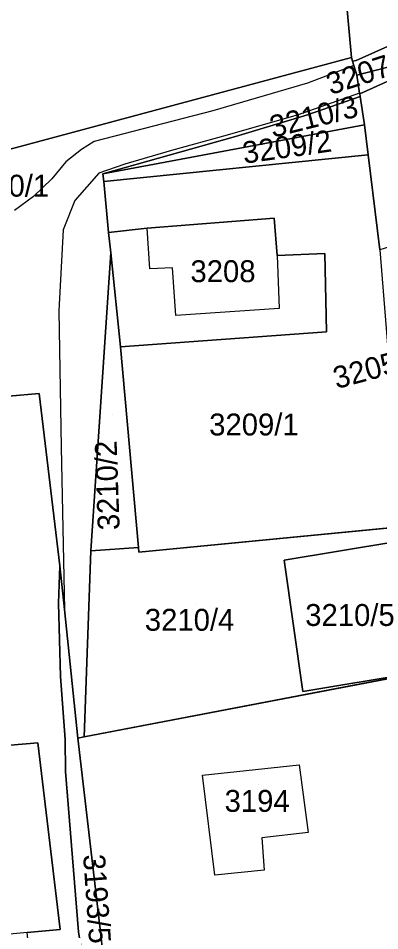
# Model space of a CAD drawing. Extents: x -262657 to -261595, y -1238015 to -1237156.
# Drawn here: x -261954.5 to -261921.5, y -1237897.4 to -1237814 of the extents above; entities that cross this region are included whole.
import ezdxf

# ---------------------------------------------------------------- set-up
doc = ezdxf.new("R2010")
doc.units = 0
for name, color, linetype in [('body_kn', 7, 'Continuous'), ('kladpar_druhypozemkov', 7, 'Continuous'), ('kladpar_hranice', 7, 'Continuous'), ('kladpar_parcelnecisla', 7, 'Continuous'), ('kladpar_plochy', 7, 'Continuous'), ('zappar_hrandruhpozemk', 7, 'Continuous')]:
    doc.layers.add(name, color=color, linetype=linetype)

msp = doc.modelspace()

# ---------------------------------------------------------------- linework, layer by layer
at = {"layer": 'body_kn'}
for p, q in [((-261924.11, -1237817.62), (-261924.11, -1237817.62)), ((-261924.11, -1237817.62), (-261924.11, -1237817.62)), ((-261924, -1237817.96), (-261924, -1237817.96)), ((-261923.67, -1237817.87), (-261923.67, -1237817.87)), ((-261923.89, -1237818.34), (-261923.89, -1237818.34)), ((-261923.89, -1237818.34), (-261923.89, -1237818.34)), ((-261923.62, -1237819.21), (-261923.62, -1237819.21)), ((-261928.13, -1237819.94), (-261928.13, -1237819.94)), ((-261923.36, -1237820.86), (-261923.36, -1237820.86)), ((-261923.36, -1237820.86), (-261923.36, -1237820.86)), ((-261923.35, -1237820.94), (-261923.35, -1237820.94)), ((-261923.35, -1237820.94), (-261923.35, -1237820.94)), ((-261923.32, -1237821.16), (-261923.32, -1237821.16)), ((-261936.77, -1237822.48), (-261936.77, -1237822.48)), ((-261928.96, -1237822.85), (-261928.96, -1237822.85)), ((-261928.12, -1237822.84), (-261928.12, -1237822.84)), ((-261922.91, -1237823.77), (-261922.91, -1237823.77)), ((-261935.46, -1237824.7), (-261935.46, -1237824.7)), ((-261934.7, -1237824.83), (-261934.7, -1237824.83)), ((-261947.6, -1237825.28), (-261947.6, -1237825.28)), ((-261948.78, -1237826.02), (-261948.78, -1237826.02)), ((-261940.53, -1237826.11), (-261940.53, -1237826.11)), ((-261922.58, -1237826.51), (-261922.58, -1237826.51)), ((-261922.58, -1237826.51), (-261922.58, -1237826.51)), ((-261950.19, -1237827.14), (-261950.19, -1237827.14)), ((-261944.8, -1237827.34), (-261944.8, -1237827.34)), ((-261947.17, -1237828.18), (-261947.17, -1237828.18)), ((-261946.81, -1237828.25), (-261946.81, -1237828.25)), ((-261946.81, -1237828.25), (-261946.81, -1237828.25)), ((-261951.48, -1237828.7), (-261951.48, -1237828.7)), ((-261946.74, -1237828.94), (-261946.74, -1237828.94)), ((-261946.74, -1237828.94), (-261946.74, -1237828.94)), ((-261953.15, -1237830.31), (-261953.15, -1237830.31)), ((-261949.38, -1237830.68), (-261949.38, -1237830.68)), ((-261931.15, -1237832.29), (-261931.15, -1237832.29)), ((-261942.76, -1237833.21), (-261942.76, -1237833.21)), ((-261950.44, -1237833.34), (-261950.44, -1237833.34)), ((-261946.3, -1237833.58), (-261946.3, -1237833.58)), ((-261946.1, -1237835.46), (-261946.1, -1237835.46)), ((-261930.89, -1237835.7), (-261930.89, -1237835.7)), ((-261930.89, -1237835.7), (-261930.89, -1237835.7)), ((-261926.52, -1237835.51), (-261926.52, -1237835.51)), ((-261942.51, -1237836.92), (-261942.51, -1237836.92)), ((-261940.44, -1237836.83), (-261940.44, -1237836.83)), ((-261950.85, -1237840.74), (-261950.85, -1237840.74)), ((-261930.7, -1237840.53), (-261930.7, -1237840.53)), ((-261940.14, -1237841.18), (-261940.14, -1237841.18)), ((-261926.38, -1237842.67), (-261926.38, -1237842.67)), ((-261945.19, -1237844.04), (-261945.19, -1237844.04)), ((-261945.19, -1237844.04), (-261945.19, -1237844.04)), ((-261952.65, -1237848.3), (-261952.65, -1237848.3)), ((-261950.64, -1237853.19), (-261950.64, -1237853.19)), ((-261943.56, -1237862.36), (-261943.56, -1237862.36)), ((-261947.91, -1237862.67), (-261947.91, -1237862.67)), ((-261943.52, -1237862.78), (-261943.52, -1237862.78)), ((-261950.75, -1237864.05), (-261950.75, -1237864.05)), ((-261950.75, -1237864.05), (-261950.75, -1237864.05)), ((-261930.25, -1237863.53), (-261930.25, -1237863.53)), ((-261930.25, -1237863.53), (-261930.25, -1237863.53)), ((-261950.86, -1237867.45), (-261950.86, -1237867.45)), ((-261950.33, -1237868.02), (-261950.33, -1237868.02)), ((-261950.68, -1237874.14), (-261950.68, -1237874.14)), ((-261928.54, -1237875.51), (-261928.54, -1237875.51)), ((-261950.25, -1237879.91), (-261950.25, -1237879.91)), ((-261949.09, -1237879.78), (-261949.09, -1237879.78)), ((-261949.09, -1237879.78), (-261949.09, -1237879.78)), ((-261948.53, -1237879.67), (-261948.53, -1237879.67)), ((-261952.76, -1237880.2), (-261952.76, -1237880.2)), ((-261928.87, -1237882.21), (-261928.87, -1237882.21)), ((-261928.87, -1237882.21), (-261928.87, -1237882.21)), ((-261950.23, -1237882.83), (-261950.23, -1237882.83)), ((-261937.71, -1237883.16), (-261937.71, -1237883.16)), ((-261932.3, -1237888.87), (-261932.3, -1237888.87)), ((-261928.07, -1237888.41), (-261928.07, -1237888.41)), ((-261936.58, -1237892.28), (-261936.58, -1237892.28)), ((-261932.07, -1237891.85), (-261932.07, -1237891.85)), ((-261950.71, -1237897.26), (-261950.71, -1237897.26)), ((-261950.71, -1237897.26), (-261950.71, -1237897.26)), ((-261947.07, -1237897.23), (-261947.07, -1237897.23)), ((-261947.07, -1237897.23), (-261947.07, -1237897.23))]:
    msp.add_line(p, q, dxfattribs=at)
at = {"layer": 'kladpar_druhypozemkov'}
for p, q in [((-261932.01, -1237825.06), (-261932.01, -1237825.06)), ((-261934.41, -1237827.34), (-261934.41, -1237827.34)), ((-261936.21, -1237836.19), (-261936.21, -1237836.19)), ((-261933.28, -1237849.88), (-261933.28, -1237849.88)), ((-261945.96, -1237850.19), (-261945.96, -1237850.19)), ((-261938.28, -1237867.56), (-261938.28, -1237867.56)), ((-261924.12, -1237867.6), (-261924.12, -1237867.6)), ((-261932.63, -1237884.02), (-261932.63, -1237884.02)), ((-261948.89, -1237888.19), (-261948.89, -1237888.19))]:
    msp.add_line(p, q, dxfattribs=at)
at = {"layer": 'kladpar_hranice'}
for p, q in [((-261922.58, -1237826.51), (-261946.74, -1237828.94)), ((-261946.74, -1237828.94), (-261922.58, -1237826.51)), ((-261952.65, -1237848.3), (-261950.75, -1237864.05)), ((-261943.52, -1237862.78), (-261919.39, -1237860.46)), ((-261949.09, -1237879.78), (-261947.07, -1237897.23))]:
    msp.add_line(p, q, dxfattribs=at)
for points in [[(-261914.09, -1237816.76), (-261923.62, -1237819.21), (-261923.89, -1237818.34), (-261924, -1237817.96), (-261923.67, -1237817.87), (-261913.97, -1237813.57), (-261908.88, -1237811.31), (-261912.8, -1237801.81), (-261914.12, -1237798.61), (-261922.63, -1237778.24), (-261926.09, -1237769.65), (-261929.76, -1237759.16), (-261940.37, -1237728.85), (-261943.02, -1237721.29), (-261943.45, -1237719.94), (-261944.94, -1237715.14), (-261945.5, -1237713.33), (-261947.79, -1237697.89), (-261949.17, -1237690.86), (-261949.54, -1237688.95), (-261951.01, -1237681.71), (-261952.29, -1237673.66)], [(-261982.76, -1237832.64), (-261981.16, -1237826.07), (-261974.24, -1237797.56), (-261979.29, -1237780.53), (-261926.09, -1237769.65), (-261922.63, -1237778.24), (-261927.57, -1237779.48), (-261925.24, -1237804.88), (-261924.11, -1237817.62), (-261954.82, -1237825.86), (-261964.78, -1237828.28), (-261968.75, -1237829.24), (-261970.64, -1237829.7), (-261978.42, -1237831.59), (-261982.76, -1237832.64)], [(-261924.11, -1237817.62), (-261925.24, -1237804.88), (-261912.8, -1237801.81), (-261908.88, -1237811.31), (-261913.97, -1237813.57), (-261923.67, -1237817.87), (-261924, -1237817.96), (-261924.11, -1237817.62)], [(-261906.4, -1237814.7), (-261900.73, -1237828.11), (-261904.47, -1237829.34), (-261918.63, -1237834.28), (-261921.12, -1237835.07), (-261921.51, -1237835.19), (-261922.58, -1237826.51), (-261922.91, -1237823.77), (-261923.32, -1237821.16), (-261923.35, -1237820.94), (-261914.09, -1237816.76), (-261912.04, -1237824.53), (-261907.26, -1237823.18), (-261909.1, -1237815.43), (-261906.4, -1237814.7)], [(-261923.35, -1237820.94), (-261923.36, -1237820.86), (-261923.62, -1237819.21), (-261914.09, -1237816.76), (-261923.35, -1237820.94)], [(-261982.76, -1237832.64), (-261978.42, -1237831.59), (-261970.64, -1237829.7), (-261968.75, -1237829.24), (-261964.78, -1237828.28), (-261954.82, -1237825.86), (-261924.11, -1237817.62), (-261924, -1237817.96), (-261923.89, -1237818.34), (-261923.62, -1237819.21), (-261923.36, -1237820.86), (-261923.35, -1237820.94), (-261923.32, -1237821.16), (-261928.12, -1237822.84), (-261934.7, -1237824.83), (-261946.81, -1237828.25), (-261946.74, -1237828.94), (-261946.3, -1237833.58), (-261946.1, -1237835.46), (-261947.91, -1237862.67), (-261948.53, -1237879.67), (-261949.09, -1237879.78)], [(-261946.81, -1237828.25), (-261934.7, -1237824.83), (-261928.12, -1237822.84), (-261923.32, -1237821.16), (-261922.91, -1237823.77), (-261946.81, -1237828.25)], [(-261946.74, -1237828.94), (-261946.81, -1237828.25), (-261922.91, -1237823.77), (-261922.58, -1237826.51)], [(-261922.58, -1237826.51), (-261921.51, -1237835.19), (-261920.85, -1237843.48), (-261920.52, -1237847.68), (-261920.48, -1237848.23), (-261919.39, -1237860.46), (-261943.52, -1237862.78), (-261943.56, -1237862.36), (-261945.19, -1237844.04)], [(-261945.19, -1237844.04), (-261926.38, -1237842.67), (-261926.52, -1237835.51), (-261930.89, -1237835.7), (-261931.15, -1237832.29), (-261942.76, -1237833.21), (-261946.3, -1237833.58), (-261946.74, -1237828.94)], [(-261945.19, -1237844.04), (-261946.1, -1237835.46), (-261946.3, -1237833.58), (-261942.76, -1237833.21), (-261931.15, -1237832.29), (-261930.89, -1237835.7), (-261926.52, -1237835.51), (-261926.38, -1237842.67), (-261945.19, -1237844.04)], [(-261945.19, -1237844.04), (-261943.56, -1237862.36), (-261947.91, -1237862.67), (-261946.1, -1237835.46), (-261945.19, -1237844.04)], [(-261952.65, -1237848.3), (-261955.42, -1237848.55), (-261955.56, -1237848.56), (-261956.45, -1237848.64), (-261956.78, -1237843.42)], [(-261950.71, -1237897.26), (-261952.76, -1237880.2), (-261955.27, -1237880.43), (-261955.57, -1237873.5), (-261955.63, -1237854.3), (-261955.42, -1237848.55), (-261952.65, -1237848.3)], [(-261949.09, -1237879.78), (-261950.33, -1237868.02), (-261950.75, -1237864.05), (-261952.65, -1237848.3)], [(-261919.39, -1237860.46), (-261914.73, -1237873.19), (-261948.53, -1237879.67), (-261947.91, -1237862.67), (-261943.56, -1237862.36), (-261943.52, -1237862.78)], [(-261918.47, -1237873.84), (-261920.14, -1237861.84), (-261930.25, -1237863.53), (-261928.54, -1237875.51), (-261918.47, -1237873.84)], [(-261930.25, -1237863.53), (-261920.14, -1237861.84), (-261918.47, -1237873.84), (-261928.54, -1237875.51), (-261930.25, -1237863.53)], [(-261950.75, -1237864.05), (-261950.86, -1237867.45), (-261950.68, -1237874.14), (-261950.25, -1237879.91), (-261950.23, -1237882.83), (-261949.03, -1237897.48), (-261947.2, -1237908.87), (-261946.69, -1237912.11), (-261946.23, -1237914.53), (-261952.65, -1237917.01), (-261952.83, -1237916.63), (-261957, -1237918.63), (-261957.28, -1237918.75), (-261962.7, -1237921.21), (-261964.11, -1237915.71), (-261958.77, -1237913.38), (-261954.95, -1237911.61), (-261952.49, -1237909.16), (-261953.17, -1237902.73), (-261953.72, -1237897.54), (-261950.71, -1237897.26)], [(-261947.07, -1237897.23), (-261946.51, -1237902.1), (-261946.7, -1237908.19), (-261946.58, -1237908.7), (-261947.2, -1237908.87), (-261949.03, -1237897.48), (-261950.23, -1237882.83), (-261950.25, -1237879.91), (-261950.68, -1237874.14), (-261950.86, -1237867.45), (-261950.75, -1237864.05)], [(-261950.75, -1237864.05), (-261950.33, -1237868.02), (-261949.09, -1237879.78)], [(-261911.99, -1237882.98), (-261908.99, -1237895.57), (-261917.74, -1237903.69), (-261921.19, -1237906.89), (-261923.29, -1237901.37), (-261923.57, -1237900.64), (-261946.7, -1237908.19), (-261946.51, -1237902.1), (-261947.07, -1237897.23), (-261949.09, -1237879.78), (-261948.53, -1237879.67), (-261914.73, -1237873.19), (-261913.82, -1237876.45), (-261911.99, -1237882.98)], [(-261986.26, -1237900.61), (-261986.27, -1237894.84), (-261980.09, -1237894.42), (-261975.16, -1237894.06), (-261974.99, -1237896.13), (-261968.03, -1237895.52), (-261966.86, -1237895.49), (-261967.1, -1237892.49), (-261968.3, -1237892.56), (-261969.22, -1237884.42), (-261962.37, -1237883.78), (-261962.75, -1237881.1), (-261955.27, -1237880.43), (-261952.76, -1237880.2), (-261950.71, -1237897.26), (-261953.72, -1237897.54), (-261968, -1237898.89), (-261969.6, -1237899.04), (-261981.07, -1237900.12), (-261983.15, -1237900.32), (-261986.26, -1237900.61)]]:
    msp.add_lwpolyline(points, dxfattribs=at)
at = {"layer": 'kladpar_plochy'}
for p, q in [((-261943.52, -1237862.78), (-261919.39, -1237860.46)), ((-261947.91, -1237862.67), (-261943.56, -1237862.36)), ((-261943.56, -1237862.36), (-261943.52, -1237862.78)), ((-261920.14, -1237861.84), (-261930.25, -1237863.53)), ((-261948.53, -1237879.67), (-261947.91, -1237862.67)), ((-261930.25, -1237863.53), (-261928.54, -1237875.51)), ((-261914.73, -1237873.19), (-261948.53, -1237879.67)), ((-261928.54, -1237875.51), (-261918.47, -1237873.84))]:
    msp.add_line(p, q, dxfattribs=at)
for points in [[(-261982.76, -1237832.64), (-261981.16, -1237826.07), (-261974.24, -1237797.56), (-261979.29, -1237780.53), (-261926.09, -1237769.65), (-261922.63, -1237778.24), (-261927.57, -1237779.48), (-261925.24, -1237804.88), (-261924.11, -1237817.62), (-261954.82, -1237825.86), (-261964.78, -1237828.28), (-261968.75, -1237829.24), (-261970.64, -1237829.7), (-261978.42, -1237831.59)], [(-261924.11, -1237817.62), (-261925.24, -1237804.88), (-261912.8, -1237801.81), (-261908.88, -1237811.31), (-261913.97, -1237813.57), (-261923.67, -1237817.87), (-261924, -1237817.96)], [(-261906.4, -1237814.7), (-261900.73, -1237828.11), (-261904.47, -1237829.34), (-261918.63, -1237834.28), (-261921.12, -1237835.07), (-261921.51, -1237835.19), (-261922.58, -1237826.51), (-261922.91, -1237823.77), (-261923.32, -1237821.16), (-261923.35, -1237820.94), (-261914.09, -1237816.76), (-261912.04, -1237824.53), (-261907.26, -1237823.18), (-261909.1, -1237815.43)], [(-261923.35, -1237820.94), (-261923.36, -1237820.86), (-261923.62, -1237819.21), (-261914.09, -1237816.76)], [(-261946.81, -1237828.25), (-261934.7, -1237824.83), (-261928.12, -1237822.84), (-261923.32, -1237821.16), (-261922.91, -1237823.77)], [(-261946.74, -1237828.94), (-261946.81, -1237828.25), (-261922.91, -1237823.77), (-261922.58, -1237826.51)], [(-261945.19, -1237844.04), (-261926.38, -1237842.67), (-261926.52, -1237835.51), (-261930.89, -1237835.7), (-261931.15, -1237832.29), (-261942.76, -1237833.21), (-261946.3, -1237833.58), (-261946.74, -1237828.94), (-261922.58, -1237826.51), (-261921.51, -1237835.19), (-261920.85, -1237843.48), (-261920.52, -1237847.68), (-261920.48, -1237848.23), (-261919.39, -1237860.46), (-261943.52, -1237862.78), (-261943.56, -1237862.36)], [(-261945.19, -1237844.04), (-261946.1, -1237835.46), (-261946.3, -1237833.58), (-261942.76, -1237833.21), (-261931.15, -1237832.29), (-261930.89, -1237835.7), (-261926.52, -1237835.51), (-261926.38, -1237842.67)], [(-261945.19, -1237844.04), (-261943.56, -1237862.36), (-261947.91, -1237862.67), (-261946.1, -1237835.46)], [(-261930.25, -1237863.53), (-261920.14, -1237861.84), (-261918.47, -1237873.84), (-261928.54, -1237875.51)], [(-261947.07, -1237897.23), (-261946.51, -1237902.1), (-261946.7, -1237908.19), (-261946.58, -1237908.7), (-261947.2, -1237908.87), (-261949.03, -1237897.48), (-261950.23, -1237882.83), (-261950.25, -1237879.91), (-261950.68, -1237874.14), (-261950.86, -1237867.45), (-261950.75, -1237864.05), (-261950.33, -1237868.02), (-261949.09, -1237879.78)], [(-261911.99, -1237882.98), (-261908.99, -1237895.57), (-261917.74, -1237903.69), (-261921.19, -1237906.89), (-261923.29, -1237901.37), (-261923.57, -1237900.64), (-261946.7, -1237908.19), (-261946.51, -1237902.1), (-261947.07, -1237897.23), (-261949.09, -1237879.78), (-261948.53, -1237879.67), (-261914.73, -1237873.19), (-261913.82, -1237876.45)], [(-261986.26, -1237900.61), (-261986.27, -1237894.84), (-261980.09, -1237894.42), (-261975.16, -1237894.06), (-261974.99, -1237896.13), (-261968.03, -1237895.52), (-261966.86, -1237895.49), (-261967.1, -1237892.49), (-261968.3, -1237892.56), (-261969.22, -1237884.42), (-261962.37, -1237883.78), (-261962.75, -1237881.1), (-261955.27, -1237880.43), (-261952.76, -1237880.2), (-261950.71, -1237897.26), (-261953.72, -1237897.54), (-261968, -1237898.89), (-261969.6, -1237899.04), (-261981.07, -1237900.12), (-261983.15, -1237900.32)]]:
    msp.add_lwpolyline(points, close=True, dxfattribs=at)
for points in [[(-261871.81, -1237899.1), (-261875.73, -1237889.62), (-261876.97, -1237886.62), (-261878.89, -1237882.22), (-261879.83, -1237879.78), (-261882.36, -1237872.9), (-261884.52, -1237867.46), (-261886.78, -1237861.7), (-261887.83, -1237859.39), (-261891.38, -1237851.58), (-261896.16, -1237839.29), (-261898.28, -1237834.11), (-261898.91, -1237832.53), (-261900.73, -1237828.11), (-261906.4, -1237814.7), (-261906.69, -1237814.03), (-261914.09, -1237816.76), (-261923.62, -1237819.21), (-261923.89, -1237818.34), (-261924, -1237817.96), (-261923.67, -1237817.87), (-261913.97, -1237813.57)], [(-261954.82, -1237825.86), (-261924.11, -1237817.62), (-261924, -1237817.96), (-261923.89, -1237818.34), (-261923.62, -1237819.21), (-261923.36, -1237820.86), (-261923.35, -1237820.94), (-261923.32, -1237821.16), (-261928.12, -1237822.84), (-261934.7, -1237824.83), (-261946.81, -1237828.25), (-261946.74, -1237828.94), (-261946.3, -1237833.58), (-261946.1, -1237835.46), (-261947.91, -1237862.67), (-261948.53, -1237879.67), (-261949.09, -1237879.78), (-261950.33, -1237868.02), (-261950.75, -1237864.05), (-261952.65, -1237848.3), (-261955.42, -1237848.55)], [(-261953.72, -1237897.54), (-261950.71, -1237897.26), (-261952.76, -1237880.2), (-261955.27, -1237880.43), (-261955.57, -1237873.5), (-261955.63, -1237854.3), (-261955.42, -1237848.55), (-261952.65, -1237848.3), (-261950.75, -1237864.05), (-261950.86, -1237867.45), (-261950.68, -1237874.14), (-261950.25, -1237879.91), (-261950.23, -1237882.83), (-261949.03, -1237897.48)]]:
    msp.add_lwpolyline(points, dxfattribs=at)
at = {"layer": 'zappar_hrandruhpozemk'}
for p, q in [((-261923.89, -1237818.34), (-261928.13, -1237819.94)), ((-261923.36, -1237820.86), (-261928.96, -1237822.85)), ((-261940.53, -1237826.11), (-261944.8, -1237827.34)), ((-261944.8, -1237827.34), (-261947.17, -1237828.18)), ((-261947.17, -1237828.18), (-261949.38, -1237830.68)), ((-261953.15, -1237830.31), (-261954.89, -1237831.59)), ((-261949.38, -1237830.68), (-261950.44, -1237833.34)), ((-261940.14, -1237841.18), (-261940.44, -1237836.83)), ((-261937.71, -1237883.16), (-261928.87, -1237882.21))]:
    msp.add_line(p, q, dxfattribs=at)
for points in [[(-261928.13, -1237819.94), (-261936.77, -1237822.48), (-261947.6, -1237825.28)], [(-261928.96, -1237822.85), (-261935.46, -1237824.7), (-261940.53, -1237826.11)], [(-261947.6, -1237825.28), (-261948.78, -1237826.02), (-261950.19, -1237827.14), (-261951.48, -1237828.7), (-261953.15, -1237830.31)], [(-261940.44, -1237836.83), (-261942.51, -1237836.92), (-261942.76, -1237833.21)], [(-261950.44, -1237833.34), (-261950.85, -1237840.74), (-261950.64, -1237853.19), (-261950.33, -1237868.02)], [(-261930.89, -1237835.7), (-261930.7, -1237840.53), (-261940.14, -1237841.18)], [(-261928.87, -1237882.21), (-261928.07, -1237888.41), (-261932.3, -1237888.87), (-261932.07, -1237891.85), (-261936.58, -1237892.28), (-261937.71, -1237883.16)]]:
    msp.add_lwpolyline(points, dxfattribs=at)

# ---------------------------------------------------------------- texts
at = {"layer": 'kladpar_parcelnecisla'}
for s, rotation, p in [('3207/2', 18, (-261926.001, -1237821.05)), ('3210/3', 14, (-261931.28, -1237824.953)), ('3209/2', 8, (-261933.908, -1237827.318)), ('3205/3', 15, (-261925.461, -1237847.899)), ('3210/2', 92, (-261945.275, -1237860.75)), ('3193/5', 274, (-261948.625, -1237890.441))]:
    msp.add_text(s, height=2, rotation=rotation, dxfattribs=at).set_placement(p)
for s, p in [('3210/1', (-261959.902, -1237830.32)), ('3208', (-261938.814, -1237838.13)), ('3209/1', (-261937.101, -1237852.13)), ('3210/5', (-261928.326, -1237869.53)), ('3210/4', (-261942.981, -1237869.97)), ('3194', (-261935.693, -1237886.51))]:
    msp.add_text(s, height=2, dxfattribs=at).set_placement(p)

doc.saveas('drawing.dxf')
